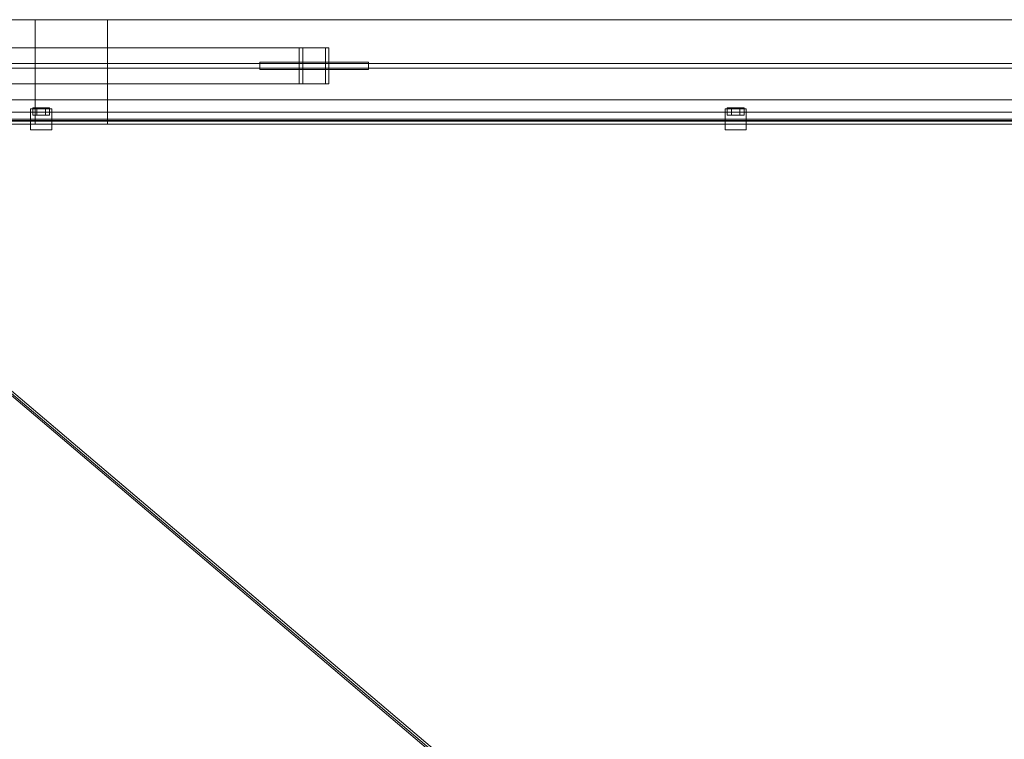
# Model space of a CAD drawing. Header units: millimetres. Extents: x -3490 to 61924, y -72580 to 6847.
# Tile 405 of 656: x 889 to 2519, y -17294 to -16102. Entities that reach past the tile are written whole.
import ezdxf

# ---------------------------------------------------------------- set-up
doc = ezdxf.new("R2010")
doc.units = ezdxf.units.MM
doc.layers.add('superior_tolva', color=7, linetype='Continuous', lineweight=0)

msp = doc.modelspace()

# ---------------------------------------------------------------- linework, layer by layer
at = {"layer": 'superior_tolva'}
for p, q in [((252.7, -16102), (3895.7, -16102)), ((914.2, -16275), (914.2, -16102)), ((914.2, -16102), (1034.2, -16102)), ((1034.2, -16102), (1034.2, -16275)), ((1351.616, -16148.5), (304.616, -16148.5)), ((1357.467, -16148.5), (310.467, -16148.5)), ((347.933, -16148.5), (1394.933, -16148.5)), ((353.784, -16148.5), (1400.784, -16148.5)), ((1351.616, -16208.5), (1351.616, -16148.5)), ((1351.616, -16148.5), (1400.784, -16148.5)), ((1357.467, -16208.5), (1357.467, -16148.5)), ((1357.467, -16148.5), (1394.933, -16148.5)), ((1394.933, -16148.5), (1394.933, -16208.5)), ((1400.784, -16148.5), (1400.784, -16208.5)), ((252.7, -16174.5), (3895.7, -16174.5)), ((1286.2, -16184.5), (1286.2, -16172.5)), ((1286.2, -16172.5), (1466.2, -16172.5)), ((1466.2, -16172.5), (1466.2, -16184.5)), ((3895.7, -16182.5), (252.7, -16182.5)), ((1466.2, -16184.5), (1286.2, -16184.5)), ((304.616, -16208.5), (1351.616, -16208.5)), ((310.467, -16208.5), (1357.467, -16208.5)), ((1394.933, -16208.5), (347.933, -16208.5)), ((1400.784, -16208.5), (353.784, -16208.5)), ((1400.784, -16208.5), (1351.616, -16208.5)), ((1394.933, -16208.5), (1357.467, -16208.5)), ((349.2, -16235), (3799.2, -16235)), ((3895.7, -16255), (252.7, -16255)), ((906.7, -16249.5), (941.7, -16249.5)), ((906.7, -16284.5), (906.7, -16249.5)), ((917.2, -16248), (910.2, -16248)), ((910.2, -16248), (910.2, -16260)), ((931.2, -16248), (917.2, -16248)), ((917.2, -16248), (917.2, -16260)), ((931.2, -16248), (938.2, -16248)), ((931.2, -16248), (931.2, -16260)), ((938.2, -16260), (938.2, -16248)), ((941.7, -16284.5), (941.7, -16249.5)), ((2056.7, -16249.5), (2091.7, -16249.5)), ((2056.7, -16284.5), (2056.7, -16249.5)), ((2067.2, -16248), (2060.2, -16248)), ((2060.2, -16248), (2060.2, -16260)), ((2081.2, -16248), (2067.2, -16248)), ((2067.2, -16248), (2067.2, -16260)), ((2081.2, -16248), (2088.2, -16248)), ((2081.2, -16248), (2081.2, -16260)), ((2088.2, -16260), (2088.2, -16248)), ((2091.7, -16284.5), (2091.7, -16249.5)), ((349.2, -16267), (3799.2, -16267)), ((349.2, -16269), (3799.2, -16269)), ((3799.2, -16270.364), (349.2, -16270.364)), ((349.2, -16270.364), (1674.2, -17395.364)), ((917.2, -16260), (910.2, -16260)), ((931.2, -16260), (917.2, -16260)), ((938.2, -16260), (931.2, -16260)), ((2067.2, -16260), (2060.2, -16260)), ((2081.2, -16260), (2067.2, -16260)), ((2088.2, -16260), (2081.2, -16260)), ((1670.065, -17400), (345.065, -16275)), ((349.2, -16275), (1674.2, -17400)), ((349.2, -16275), (3799.2, -16275)), ((906.7, -16284.5), (941.7, -16284.5)), ((1034.2, -16275), (914.2, -16275)), ((2056.7, -16284.5), (2091.7, -16284.5))]:
    msp.add_line(p, q, dxfattribs=at)

doc.saveas('drawing.dxf')
